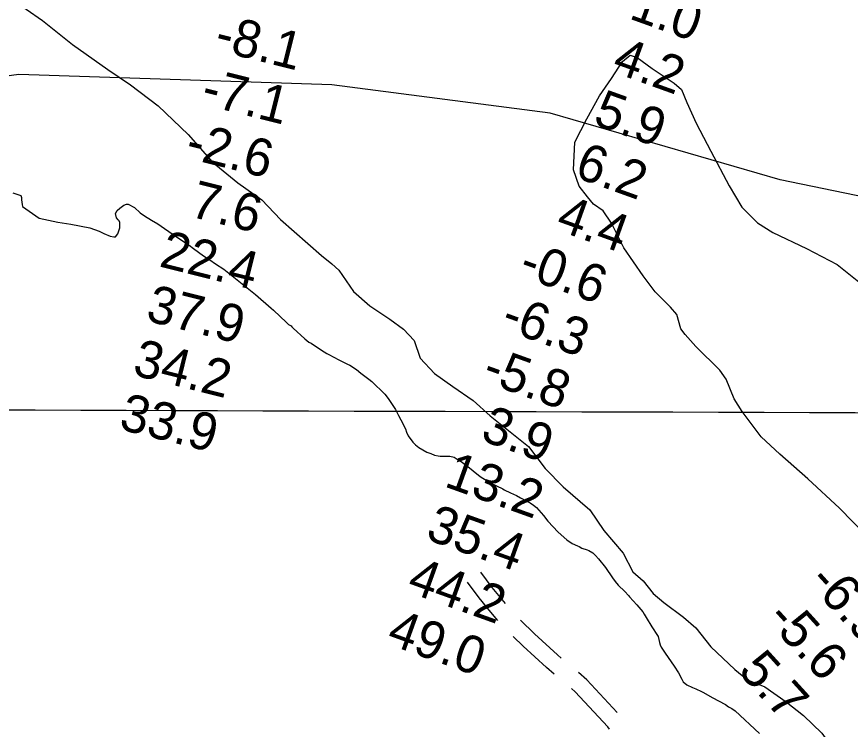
# Model space of a CAD drawing. Extents: x 3146026 to 3183936, y 897894 to 923344.
# Drawn here: x 3168206 to 3169699, y 914868 to 916143 of the extents above; entities that cross this region are included whole.
import ezdxf

# ---------------------------------------------------------------- set-up
doc = ezdxf.new("R2010")
doc.units = 0
for name, color, linetype in [('V-GRID-MAJR', 7, 'Continuous'), ('V-RIVR-EDGE', 7, 'Continuous'), ('V-RIVR-RANG', 7, 'Continuous'), ('V-ROAD-CNTR', 7, 'Continuous'), ('V-SITE-VEGE', 7, 'Continuous'), ('V-TOPO-BNDY', 7, 'Continuous')]:
    doc.layers.add(name, color=color, linetype=linetype)

msp = doc.modelspace()

# ---------------------------------------------------------------- linework, layer by layer
at = {"layer": 'V-GRID-MAJR'}
msp.add_spline([(3150289.9, 915500.2), (3155511.6, 915481.6), (3160733.3, 915463.8), (3165955, 915446.7), (3171176.8, 915430.3), (3176398.5, 915414.8), (3181620.2, 915400)], degree=3, dxfattribs=at)
at = {"layer": 'V-RIVR-EDGE'}
for points in [[(3168193.9, 916177.8), (3168252.9, 916136.8), (3168306.3, 916093.9), (3168369.7, 916048.9), (3168410.5, 916021.4), (3168459.9, 915984), (3168513.8, 915932.3), (3168556.5, 915883.5), (3168602.8, 915846.1), (3168645.5, 915815.4), (3168679.2, 915780.4), (3168752.4, 915716), (3168770.6, 915701.3), (3168783.6, 915689.7), (3168809.7, 915651.6), (3168839, 915625.8), (3168875, 915601.9), (3168899.2, 915584.4), (3168918.6, 915564.1), (3168929.2, 915532.3), (3168954.9, 915504.9), (3168987.8, 915481.4), (3169024.2, 915456.4), (3169054.7, 915428.9), (3169123.1, 915374), (3169153.2, 915334.7), (3169185.2, 915302.1), (3169232.7, 915260.7), (3169258, 915223.8), (3169292.8, 915183.2), (3169310.2, 915149.9), (3169328.4, 915133.6), (3169346.6, 915110.9), (3169365.2, 915094.6), (3169400.4, 915068.7), (3169422.9, 915049.3), (3169449.4, 915015.5), (3169492.6, 914974.9), (3169515.1, 914956.2), (3169546.4, 914944.2), (3169584.4, 914917.2), (3169615.7, 914892.5)], [(3169728.4, 915214.3), (3169680, 915263.8), (3169623.4, 915316.2), (3169573.1, 915360.6), (3169539.9, 915391.2), (3169505.9, 915436.5), (3169491.6, 915459.7), (3169476.9, 915494.8), (3169465.9, 915510.5), (3169422.6, 915553.1), (3169403.7, 915574.4), (3169395.9, 915584.6), (3169389, 915610.5), (3169377.5, 915623.5), (3169349.8, 915650.8), (3169328.7, 915679.5), (3169293.7, 915729.9), (3169271.6, 915773.8), (3169256.9, 915796), (3169239.4, 915808.1), (3169228.8, 915821), (3169213.6, 915840), (3169203.5, 915869.6), (3169205.9, 915919), (3169227.3, 915960.5), (3169250.5, 916002), (3169271.8, 916032.5), (3169291.3, 916063.4), (3169305.1, 916074.4), (3169317.6, 916070.2), (3169344.4, 916050.8), (3169384, 916024.3), (3169396.9, 916013.2), (3169406.6, 915990.1), (3169423.6, 915952.7), (3169449.8, 915902.7), (3169482.4, 915840.7), (3169505.4, 915802.3), (3169533, 915774.6), (3169560.7, 915757.4), (3169620.7, 915728.2), (3169675.6, 915699.8), (3169738.7, 915649.8)], [(3169615.7, 914892.5), (3169648.5, 914861.1), (3169666.7, 914835.3), (3169689.7, 914811.8), (3169723.3, 914770.1), (3169778.7, 914728.3), (3169829.3, 914676.6), (3169864.6, 914647.2), (3169889.1, 914636.4), (3169914.5, 914620.1), (3169935, 914594.7), (3169971.4, 914552.5), (3170036.7, 914482.2), (3170112.6, 914413.4), (3170200.9, 914326.3), (3170272.5, 914253.2), (3170350.8, 914189.5), (3170416.9, 914133.8), (3170488.1, 914061.5), (3170572.4, 913975.6), (3170668.2, 913886.5)]]:
    msp.add_lwpolyline(points, dxfattribs=at)
at = {"layer": 'V-ROAD-CNTR'}
for points in [[(3169081.9, 915092.8), (3169078.8, 915096.5), (3169058.2, 915122), (3169037.5, 915149.2)], [(3169068, 915062.9), (3169055.7, 915077.3), (3169034.6, 915103.5), (3169013.6, 915131)], [(3169181.8, 914995.3), (3169174.9, 915001.2), (3169134, 915038.6), (3169108.5, 915063.2)], [(3169169.3, 914966.6), (3169155.1, 914978.7), (3169113.5, 915016.8), (3169095.5, 915034.1)], [(3169282.1, 914897.9), (3169227.6, 914956.7), (3169212.4, 914969.5)], [(3169268.4, 914868.1), (3169264.9, 914872.2), (3169206.9, 914934.9), (3169199.8, 914940.8)]]:
    msp.add_lwpolyline(points, dxfattribs=at)
msp.add_spline([(3173876.2, 916033), (3173814.5, 916079.5), (3173758, 916124.4), (3173692.5, 916190.3), (3173583.7, 916302.5), (3173471, 916439.9), (3173407.3, 916535.8), (3173345.2, 916592.2), (3173298.6, 916617), (3173235.1, 916666), (3173166.5, 916712.5), (3173088.2, 916778.7), (3173023.4, 916849), (3172952.3, 916948.5), (3172886.5, 917041.2), (3172825.4, 917125.3), (3172537.6, 917494.8), (3172269, 917850.1), (3172088.6, 918085.9), (3171873.3, 918372.2), (3171670.1, 918644.8), (3171605, 918722.9), (3171559.8, 918772.3), (3171510.5, 918823.1), (3171436.5, 918897.5), (3171348.6, 918988.1), (3171134.9, 919184.7), (3170850.4, 919471.4), (3170564.7, 919753.5), (3170323.8, 919988.7), (3170001.3, 920304.8), (3169714.9, 920582), (3169402.2, 920888.5), (3169108, 921184.3), (3168876, 921421.7), (3168790.3, 921506.4)], degree=3, dxfattribs=at)
at = {"layer": 'V-SITE-VEGE'}
for points in [[(3168199.7, 915828.2), (3168213.8, 915823.1), (3168215.3, 915819.6), (3168215.3, 915815.7), (3168216.1, 915807.1), (3168216.9, 915803.6), (3168246.7, 915782.6), (3168279.9, 915775.6), (3168303.7, 915772.1), (3168337.3, 915765.5), (3168354.1, 915759.7), (3168362.3, 915755.4), (3168374.1, 915750.4), (3168380.7, 915749.2), (3168383.4, 915749.2), (3168387.7, 915754.7), (3168391.2, 915765.2), (3168391.2, 915775), (3168390, 915778.1), (3168388.5, 915779.7), (3168385.3, 915783.6), (3168383.4, 915791.4), (3168386.5, 915796.5), (3168391.2, 915800.4), (3168398.6, 915805.9), (3168402.9, 915807.8), (3168406.4, 915807.9), (3168417.3, 915802), (3168427.9, 915792.3), (3168435.3, 915787.2), (3168448.2, 915779), (3168459.2, 915772.4), (3168490.9, 915750.6), (3168515.5, 915734.6), (3168523, 915728.4), (3168541.3, 915715.1), (3168552.3, 915708.5), (3168562.5, 915701.1), (3168577.7, 915691.3), (3168634, 915646.1)], [(3168634, 915646.1), (3168662.2, 915621.9), (3168666.5, 915618), (3168689.6, 915595.8), (3168693.1, 915592.7), (3168697.8, 915590), (3168699.4, 915588), (3168701.7, 915585.7), (3168722.5, 915566.6), (3168729.9, 915561.1), (3168733.8, 915558.8), (3168752.6, 915546.3), (3168762, 915540.5), (3168765.5, 915538.9), (3168783.5, 915529.2), (3168798.7, 915521.4), (3168803, 915519.8), (3168814.8, 915512), (3168823, 915505.4), (3168837.1, 915494.5), (3168842.2, 915490.2), (3168865.6, 915468), (3168871.9, 915459.8), (3168880.1, 915447.7), (3168884.8, 915440.3), (3168890.3, 915429.3), (3168894.6, 915421.9), (3168902.9, 915405.9), (3168904.4, 915399.7), (3168907.6, 915393.4), (3168916.2, 915382.1), (3168920.5, 915377), (3168926.4, 915372.4), (3168941.2, 915363.8), (3168947.9, 915361.5), (3168954.9, 915358.7), (3168961.2, 915357.2), (3168965.1, 915356.8), (3168982.3, 915356.8), (3168989.7, 915354.9), (3168993.6, 915352.9), (3169000.6, 915348.7), (3169011.6, 915340.5), (3169036.6, 915320.6), (3169049.1, 915312.8), (3169057.4, 915308.1), (3169065.6, 915303.8), (3169076.9, 915298.4), (3169079.2, 915296.8), (3169091, 915291), (3169101.5, 915286.3), (3169108.6, 915282.4), (3169119.1, 915277), (3169125.8, 915273.1), (3169132, 915269.2), (3169137.1, 915264.9), (3169149.7, 915250.5), (3169157.5, 915240.3), (3169175.9, 915220.8), (3169191.9, 915207.2), (3169201.3, 915200.5), (3169210.7, 915196.3), (3169213.8, 915195.1), (3169218.5, 915192.4), (3169228.3, 915188.9), (3169231, 915188.1), (3169238.4, 915183.8), (3169243.1, 915179.1), (3169248.6, 915172.9), (3169261.2, 915157.3), (3169273.3, 915138.9), (3169278, 915132.7), (3169283.5, 915126.1), (3169295.6, 915114.4), (3169301.9, 915107.3), (3169304.2, 915105), (3169317.1, 915090.6), (3169327.7, 915078.1), (3169330.1, 915073.8), (3169333.6, 915067.9), (3169344.2, 915051.6), (3169347.3, 915046.1), (3169350.8, 915041), (3169355.1, 915034), (3169357.9, 915023.4), (3169358.7, 915018.8), (3169360.6, 915014.9), (3169367.7, 915004.3), (3169384.1, 914980.9), (3169391.6, 914968.8), (3169397.5, 914957.5), (3169400.2, 914952.8), (3169406.9, 914947.3), (3169417, 914942.7), (3169422.9, 914940.3), (3169432.7, 914935.3), (3169436.2, 914933.7), (3169452.2, 914924.8), (3169475.7, 914912.3), (3169481.5, 914908.4), (3169487.4, 914905.3)], [(3169487.4, 914905.3), (3169493.3, 914901), (3169536.7, 914860.4)]]:
    msp.add_lwpolyline(points, dxfattribs=at)
at = {"layer": 'V-TOPO-BNDY'}
msp.add_lwpolyline([(3172482.4, 913854.3), (3172147.4, 914130.1), (3171870.4, 914392.5), (3171545.7, 914647.8), (3171167.3, 914983.3), (3170816.3, 915282.3), (3170459.5, 915523.6), (3170220.9, 915650.2), (3169880.9, 915788.2), (3169573.7, 915851.5), (3169161.9, 915970.6), (3168770.8, 916021.7), (3168210.2, 916039.9), (3167757, 915978.7)], dxfattribs=at)

# ---------------------------------------------------------------- texts
at = {"layer": 'V-RIVR-RANG'}
for s, rotation, p in [('1.0', 340.2183, (3169301.2, 916140.7)), ('-8.1', 345.9683, (3168558.2, 916084.5)), ('4.2', 340.2183, (3169270.3, 916045.5)), ('-7.1', 345.9683, (3168534.1, 915987.4)), ('5.9', 340.2183, (3169236.5, 915951.4)), ('-2.6', 345.9683, (3168506, 915891.4)), ('6.2', 340.2183, (3169203.1, 915857.1)), ('7.6', 345.9683, (3168514.3, 915786.3)), ('4.4', 340.2183, (3169169.5, 915763)), ('22.4', 345.9683, (3168459.8, 915696.8)), ('-0.6', 340.2183, (3169102.9, 915680.7)), ('37.9', 345.9683, (3168435.6, 915599.8)), ('-6.3', 340.2183, (3169071, 915585.8)), ('34.2', 345.9683, (3168411.8, 915502.6)), ('-5.8', 340.2183, (3169037.4, 915491.7)), ('33.9', 345.9683, (3168387.5, 915405.6)), ('3.9', 340.2183, (3169034.8, 915386.3)), ('13.2', 340.2183, (3168970.1, 915303.3)), ('35.4', 340.2183, (3168936.5, 915209.1)), ('44.2', 340.2183, (3168902.9, 915114.9)), ('-6.9', 312.2283, (3169621.9, 915130.8)), ('49.0', 340.2183, (3168866.6, 915021.7)), ('-5.6', 312.2283, (3169546.9, 915064.6)), ('5.7', 312.2283, (3169496.6, 914971.3))]:
    msp.add_text(s, height=67, rotation=rotation, dxfattribs=at).set_placement(p)

doc.saveas('drawing.dxf')
